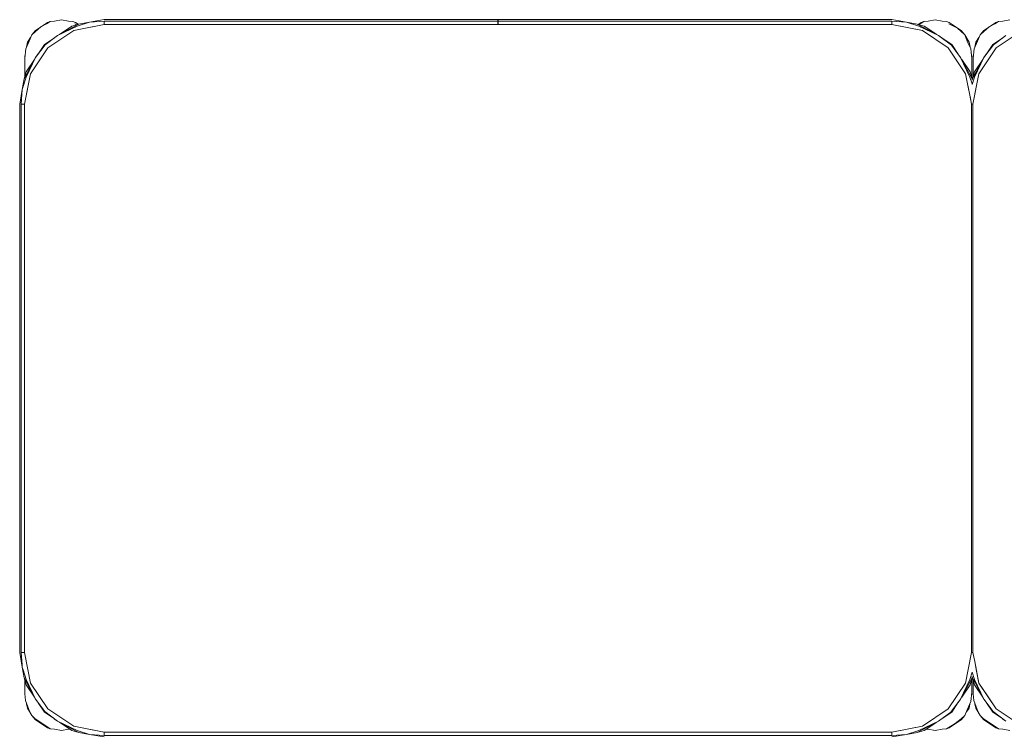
# Model space of a CAD drawing. Header units: millimetres. Extents: x 321 to 585, y -277 to 9.
# Tile 510 of 656: x 338.219 to 339.453, y -116.422 to -115.523. Entities that reach past the tile are written whole.
import ezdxf

# ---------------------------------------------------------------- set-up
doc = ezdxf.new("R2010")
doc.units = ezdxf.units.MM
doc.header["$MEASUREMENT"] = 0
doc.layers.add('IFC-Elemento de mobília-Contorno', color=152, linetype='Continuous', lineweight=5)

msp = doc.modelspace()

# ---------------------------------------------------------------- linework, layer by layer
at = {"layer": 'IFC-Elemento de mobília-Contorno', "color": 7, "lineweight": 5}
for p, q in [((338.245, -115.5317), (338.2521, -115.528)), ((338.2457, -115.5311), (338.2532, -115.5261)), ((338.2521, -115.528), (338.2566, -115.5249)), ((338.2532, -115.5261), (338.2566, -115.5249)), ((338.2566, -115.5249), (338.262, -115.5244)), ((338.262, -115.5244), (338.2708, -115.5227)), ((338.2659, -115.5424), (338.2927, -115.5281)), ((338.2708, -115.5227), (338.2796, -115.5244)), ((338.2796, -115.5244), (338.285, -115.5249)), ((338.284, -115.5307), (338.2927, -115.5281)), ((338.285, -115.5249), (338.2884, -115.5261)), ((338.2863, -115.5362), (338.3245, -115.5286)), ((338.2877, -115.5278), (338.29, -115.5289)), ((338.2884, -115.5261), (338.2918, -115.5284)), ((338.2907, -115.5308), (338.3062, -115.5259)), ((338.2927, -115.5281), (338.3062, -115.5259)), ((338.3011, -115.5333), (338.3245, -115.5286)), ((338.3062, -115.5259), (338.3245, -115.5226)), ((338.3062, -115.5259), (338.3245, -115.5244)), ((338.3245, -115.5226), (338.8184, -115.5226)), ((338.3245, -115.5244), (338.8184, -115.5244)), ((338.3245, -115.5286), (338.3245, -115.5244)), ((338.3245, -115.5286), (338.3245, -115.5265)), ((338.3245, -115.5286), (339.3125, -115.5286)), ((338.8184, -115.5231), (338.8184, -115.5226)), ((338.8184, -115.5244), (338.8184, -115.5231)), ((338.8184, -115.5263), (338.8184, -115.5244)), ((338.8184, -115.5286), (338.8184, -115.5263)), ((338.8186, -115.5231), (338.8186, -115.5226)), ((338.8186, -115.5226), (339.3125, -115.5226)), ((338.8186, -115.5244), (338.8186, -115.5231)), ((338.8186, -115.5244), (339.3125, -115.5244)), ((338.8186, -115.5263), (338.8186, -115.5244)), ((338.8186, -115.5286), (338.8186, -115.5263)), ((339.3125, -115.5226), (339.3309, -115.5259)), ((339.3125, -115.5244), (339.3309, -115.5259)), ((339.3125, -115.5286), (339.3125, -115.5244)), ((339.3125, -115.5286), (339.3125, -115.5265)), ((339.3125, -115.5286), (339.3359, -115.5333)), ((339.3125, -115.5286), (339.3508, -115.5362)), ((339.3309, -115.5259), (339.3463, -115.5308)), ((339.3309, -115.5259), (339.3443, -115.5281)), ((339.3443, -115.5281), (339.3711, -115.5424)), ((339.3443, -115.5281), (339.3531, -115.5307)), ((339.3443, -115.5281), (339.3454, -115.5287)), ((339.3456, -115.5285), (339.3492, -115.5261)), ((339.3466, -115.5288), (339.3481, -115.528)), ((339.3481, -115.528), (339.3526, -115.5249)), ((339.3492, -115.5261), (339.3526, -115.5249)), ((339.3526, -115.5249), (339.358, -115.5244)), ((339.358, -115.5244), (339.3668, -115.5227)), ((339.3668, -115.5227), (339.3756, -115.5244)), ((339.3756, -115.5244), (339.381, -115.5249)), ((339.381, -115.5249), (339.3844, -115.5261)), ((339.3837, -115.5278), (339.3948, -115.5334)), ((339.3844, -115.5261), (339.3918, -115.5311)), ((339.4345, -115.5317), (339.4416, -115.528)), ((339.4352, -115.5311), (339.4427, -115.5261)), ((339.4416, -115.528), (339.4461, -115.5249)), ((339.4427, -115.5261), (339.4461, -115.5249)), ((339.4461, -115.5249), (339.4515, -115.5244)), ((339.4515, -115.5244), (339.4603, -115.5227)), ((338.2336, -115.5416), (338.2383, -115.5361)), ((338.2336, -115.5416), (338.2383, -115.5375)), ((338.2383, -115.5361), (338.2457, -115.5311)), ((338.2383, -115.5375), (338.245, -115.5317)), ((338.2538, -115.5579), (338.2863, -115.5362)), ((338.2659, -115.5424), (338.2907, -115.5308)), ((338.2684, -115.5411), (338.284, -115.5307)), ((338.2863, -115.5362), (338.3011, -115.5333)), ((339.3359, -115.5333), (339.3508, -115.5362)), ((339.3463, -115.5308), (339.3711, -115.5424)), ((339.3508, -115.5362), (339.3832, -115.5579)), ((339.3531, -115.5307), (339.3687, -115.5411)), ((339.3918, -115.5311), (339.3993, -115.5361)), ((339.3948, -115.5334), (339.404, -115.5416)), ((339.3993, -115.5361), (339.404, -115.5416)), ((339.4231, -115.5416), (339.4278, -115.5361)), ((339.4231, -115.5416), (339.4278, -115.5375)), ((339.4278, -115.5361), (339.4352, -115.5311)), ((339.4278, -115.5375), (339.4345, -115.5317)), ((339.4433, -115.5579), (339.4758, -115.5362)), ((338.2262, -115.5593), (338.2305, -115.5496)), ((338.227, -115.5573), (338.2283, -115.551)), ((338.2283, -115.551), (338.2322, -115.5452)), ((338.2305, -115.5496), (338.2336, -115.5416)), ((338.2412, -115.5662), (338.2496, -115.5537)), ((338.2496, -115.5537), (338.2616, -115.5457)), ((338.2504, -115.554), (338.2659, -115.5424)), ((339.3711, -115.5424), (339.3872, -115.5545)), ((339.3711, -115.5424), (339.3752, -115.5455)), ((339.375, -115.5454), (339.3875, -115.5537)), ((339.3875, -115.5537), (339.3955, -115.5657)), ((339.404, -115.5416), (339.4093, -115.551)), ((339.404, -115.5416), (339.4071, -115.5496)), ((339.4071, -115.5496), (339.4114, -115.5593)), ((339.4093, -115.551), (339.4105, -115.5573)), ((339.4157, -115.5593), (339.42, -115.5496)), ((339.4165, -115.5573), (339.4178, -115.551)), ((339.4178, -115.551), (339.4217, -115.5452)), ((339.42, -115.5496), (339.4231, -115.5416)), ((339.4307, -115.5662), (339.4391, -115.5537)), ((339.4391, -115.5537), (339.4511, -115.5457)), ((339.4399, -115.554), (339.4554, -115.5424)), ((338.2248, -115.5711), (338.2262, -115.5593)), ((338.2321, -115.5904), (338.2538, -115.5579)), ((338.2383, -115.57), (338.2504, -115.554)), ((338.2383, -115.57), (338.2413, -115.566)), ((339.3832, -115.5579), (339.4049, -115.5904)), ((339.3872, -115.5545), (339.3987, -115.57)), ((339.4114, -115.5593), (339.4128, -115.5711)), ((339.4121, -115.5652), (339.4128, -115.5686)), ((339.4143, -115.5711), (339.4157, -115.5593)), ((339.4217, -115.5904), (339.4433, -115.5579)), ((339.4278, -115.57), (339.4399, -115.554)), ((339.4278, -115.57), (339.4308, -115.566)), ((339.4325, -115.5741), (339.4433, -115.5579)), ((338.224, -115.5969), (338.2383, -115.57)), ((338.2248, -115.5686), (338.2252, -115.5673)), ((338.2248, -115.5686), (338.2252, -115.5673)), ((338.2248, -115.5786), (338.2248, -115.5686)), ((338.2248, -115.5735), (338.2248, -115.5711)), ((338.2248, -115.576), (338.2248, -115.5735)), ((338.2248, -115.5786), (338.2248, -115.576)), ((338.2248, -115.5943), (338.2248, -115.5786)), ((338.2266, -115.5881), (338.237, -115.5724)), ((338.2267, -115.5948), (338.2383, -115.57)), ((339.3987, -115.57), (339.4104, -115.5948)), ((339.3987, -115.57), (339.413, -115.5969)), ((339.4, -115.5724), (339.4105, -115.5881)), ((339.4123, -115.5673), (339.4128, -115.5686)), ((339.4123, -115.5673), (339.4128, -115.5686)), ((339.4128, -115.5786), (339.4128, -115.5686)), ((339.4128, -115.596), (339.4128, -115.5686)), ((339.4128, -115.5735), (339.4128, -115.5711)), ((339.4128, -115.576), (339.4128, -115.5735)), ((339.4128, -115.5786), (339.4128, -115.576)), ((339.4128, -115.596), (339.4128, -115.5786)), ((339.4143, -115.5686), (339.4147, -115.5673)), ((339.4143, -115.5686), (339.4147, -115.5673)), ((339.4143, -115.5786), (339.4143, -115.5686)), ((339.4143, -115.5735), (339.4143, -115.5711)), ((339.4143, -115.576), (339.4143, -115.5735)), ((339.4143, -115.5786), (339.4143, -115.576)), ((339.4143, -115.5943), (339.4143, -115.5786)), ((339.4148, -115.5944), (339.4278, -115.57)), ((339.4161, -115.5881), (339.4265, -115.5724)), ((339.4162, -115.5948), (339.4278, -115.57)), ((339.4217, -115.5904), (339.4325, -115.5741)), ((338.224, -115.5969), (338.2266, -115.5881)), ((338.2245, -115.6286), (338.2321, -115.5904)), ((338.2248, -115.591), (338.2248, -115.5848)), ((338.2292, -115.6053), (338.2321, -115.5904)), ((339.4049, -115.5904), (339.4079, -115.6053)), ((339.4049, -115.5904), (339.4103, -115.6174)), ((339.4105, -115.5881), (339.413, -115.5969)), ((339.4128, -115.591), (339.4128, -115.5848)), ((339.4135, -115.5969), (339.4161, -115.5881)), ((339.414, -115.6286), (339.4217, -115.5904)), ((339.4143, -115.591), (339.4143, -115.5848)), ((339.4187, -115.6053), (339.4217, -115.5904)), ((338.2218, -115.6103), (338.2267, -115.5948)), ((338.2218, -115.6103), (338.224, -115.5969)), ((338.2248, -115.5943), (338.2248, -115.591)), ((339.4104, -115.5948), (339.4131, -115.6033)), ((339.4128, -115.596), (339.4128, -115.591)), ((339.413, -115.5969), (339.4133, -115.5984)), ((339.4131, -115.6033), (339.4133, -115.604)), ((339.4133, -115.604), (339.4162, -115.5948)), ((339.4133, -115.5984), (339.4135, -115.5969)), ((339.4135, -115.5969), (339.4148, -115.5944)), ((339.4143, -115.5943), (339.4143, -115.591)), ((338.2185, -115.6286), (338.2218, -115.6103)), ((338.2203, -115.6286), (338.2218, -115.6103)), ((338.2245, -115.6286), (338.2292, -115.6053)), ((339.4079, -115.6053), (339.4103, -115.6174)), ((339.414, -115.6286), (339.4187, -115.6053)), ((339.4103, -115.6174), (339.4125, -115.6286)), ((339.4103, -115.6174), (339.4106, -115.6189)), ((339.4106, -115.6189), (339.4125, -115.6286)), ((338.2185, -116.3166), (338.2185, -115.6286)), ((338.2203, -116.3166), (338.2203, -115.6286)), ((338.2203, -115.6286), (338.2245, -115.6286)), ((338.2224, -115.6286), (338.2245, -115.6286)), ((338.2245, -116.3166), (338.2245, -115.6286)), ((339.4125, -115.6286), (339.4128, -115.6286)), ((339.4125, -116.3166), (339.4125, -115.6286)), ((339.4125, -115.6286), (339.4128, -115.6286)), ((339.4128, -115.6286), (339.414, -115.6286)), ((339.4128, -115.6286), (339.414, -115.6286)), ((339.414, -116.3166), (339.414, -115.6286)), ((338.2185, -116.3166), (338.2218, -116.335)), ((338.2203, -116.3166), (338.2215, -116.3316)), ((338.2203, -116.3166), (338.2245, -116.3166)), ((338.2224, -116.3166), (338.2245, -116.3166)), ((338.2245, -116.3166), (338.2292, -116.34)), ((338.2245, -116.3166), (338.2321, -116.3549)), ((339.4049, -116.3549), (339.4125, -116.3166)), ((339.4079, -116.34), (339.4125, -116.3166)), ((339.4125, -116.3166), (339.414, -116.3166)), ((339.4125, -116.3166), (339.414, -116.3166)), ((339.4128, -116.3166), (339.414, -116.3166)), ((339.4128, -116.3166), (339.414, -116.3166)), ((339.414, -116.3166), (339.4163, -116.3279)), ((339.414, -116.3166), (339.4163, -116.3279)), ((338.2215, -116.3316), (338.2218, -116.335)), ((338.2215, -116.3316), (338.2215, -116.3316)), ((339.4163, -116.3279), (339.4187, -116.34)), ((339.4163, -116.3279), (339.4217, -116.3549)), ((338.2218, -116.335), (338.2229, -116.3384)), ((338.2218, -116.335), (338.224, -116.3484)), ((338.2229, -116.3384), (338.2267, -116.3505)), ((338.2292, -116.34), (338.2321, -116.3549)), ((339.4049, -116.3549), (339.4079, -116.34)), ((339.4104, -116.3505), (339.4133, -116.3413)), ((339.4133, -116.3413), (339.4162, -116.3505)), ((339.4187, -116.34), (339.4217, -116.3549)), ((338.224, -116.3484), (338.2266, -116.3572)), ((338.224, -116.3484), (338.2383, -116.3752)), ((338.2248, -116.3587), (338.2248, -116.351)), ((338.2248, -116.3527), (338.2248, -116.351)), ((338.2267, -116.3505), (338.2383, -116.3752)), ((338.2321, -116.3549), (338.2538, -116.3874)), ((339.3832, -116.3874), (339.4049, -116.3549)), ((339.3987, -116.3752), (339.413, -116.3484)), ((339.3987, -116.3752), (339.4104, -116.3505)), ((339.4105, -116.3572), (339.413, -116.3484)), ((339.4128, -116.3489), (339.413, -116.3484)), ((339.4128, -116.3587), (339.4128, -116.3493)), ((339.4128, -116.3527), (339.4128, -116.3493)), ((339.4128, -116.3686), (339.4128, -116.3493)), ((339.413, -116.3484), (339.4133, -116.3469)), ((339.4133, -116.3469), (339.4135, -116.3484)), ((339.4135, -116.3484), (339.4161, -116.3572)), ((339.4135, -116.3484), (339.4148, -116.3509)), ((339.4143, -116.3587), (339.4143, -116.351)), ((339.4143, -116.3527), (339.4143, -116.351)), ((339.4148, -116.3509), (339.4163, -116.3536)), ((339.4162, -116.3505), (339.4278, -116.3752)), ((339.4163, -116.3536), (339.4278, -116.3752)), ((339.4217, -116.3549), (339.4325, -116.3711)), ((339.4217, -116.3549), (339.4433, -116.3874)), ((338.2248, -116.3686), (338.2248, -116.3587)), ((338.2248, -116.3612), (338.2248, -116.3587)), ((338.2248, -116.3637), (338.2248, -116.3612)), ((338.2248, -116.3662), (338.2248, -116.3637)), ((338.2248, -116.3686), (338.2258, -116.377)), ((338.2266, -116.3572), (338.237, -116.3728)), ((339.4, -116.3728), (339.4105, -116.3572)), ((339.4115, -116.3781), (339.4128, -116.3662)), ((339.4122, -116.3713), (339.4128, -116.3686)), ((339.4124, -116.3698), (339.4128, -116.3686)), ((339.4124, -116.3698), (339.4128, -116.3686)), ((339.4128, -116.3613), (339.4128, -116.3587)), ((339.4128, -116.3686), (339.4128, -116.3587)), ((339.4128, -116.3638), (339.4128, -116.3613)), ((339.4128, -116.3662), (339.4128, -116.3638)), ((339.4143, -116.3686), (339.4143, -116.3587)), ((339.4143, -116.3612), (339.4143, -116.3587)), ((339.4143, -116.3637), (339.4143, -116.3612)), ((339.4143, -116.3662), (339.4143, -116.3637)), ((339.4143, -116.3686), (339.4153, -116.377)), ((339.4161, -116.3572), (339.4265, -116.3728)), ((338.2258, -116.377), (338.2298, -116.388)), ((338.2272, -116.381), (338.2283, -116.3863)), ((338.2383, -116.3752), (338.2499, -116.3907)), ((338.2415, -116.3796), (338.2496, -116.3916)), ((339.3866, -116.3913), (339.3987, -116.3752)), ((339.3875, -116.3916), (339.3958, -116.3791)), ((339.3957, -116.3792), (339.3987, -116.3752)), ((339.4071, -116.3887), (339.4115, -116.3781)), ((339.4093, -116.3863), (339.4103, -116.3809)), ((339.4153, -116.377), (339.4193, -116.388)), ((339.4167, -116.381), (339.4178, -116.3863)), ((339.4278, -116.3752), (339.4394, -116.3907)), ((339.4311, -116.3796), (339.4391, -116.3916)), ((339.4325, -116.3711), (339.4433, -116.3874)), ((338.2283, -116.3863), (338.2336, -116.3957)), ((338.2298, -116.388), (338.2336, -116.3957)), ((338.2496, -116.3916), (338.262, -116.3999)), ((338.2499, -116.3907), (338.2659, -116.4028)), ((338.2538, -116.3874), (338.2863, -116.409)), ((339.3508, -116.409), (339.3832, -116.3874)), ((339.3711, -116.4028), (339.3866, -116.3913)), ((339.3755, -116.3996), (339.3875, -116.3916)), ((339.404, -116.3957), (339.4071, -116.3887)), ((339.4059, -116.3912), (339.4093, -116.3863)), ((339.4178, -116.3863), (339.4231, -116.3957)), ((339.4193, -116.388), (339.4231, -116.3957)), ((339.4391, -116.3916), (339.4515, -116.3999)), ((339.4394, -116.3907), (339.4554, -116.4028)), ((339.4433, -116.3874), (339.4758, -116.409)), ((338.2336, -116.3957), (338.2378, -116.3998)), ((338.2336, -116.3957), (338.2383, -116.4012)), ((338.2378, -116.3998), (338.2499, -116.4078)), ((338.2383, -116.4012), (338.2457, -116.4062)), ((338.2619, -116.3998), (338.2659, -116.4028)), ((338.2659, -116.4028), (338.2907, -116.4145)), ((338.2659, -116.4028), (338.2903, -116.4158)), ((338.2684, -116.4041), (338.284, -116.4146)), ((339.3443, -116.4171), (339.3711, -116.4028)), ((339.3463, -116.4145), (339.3711, -116.4028)), ((339.3531, -116.4146), (339.3687, -116.4041)), ((339.381, -116.4124), (339.3917, -116.4058)), ((339.3917, -116.4058), (339.3993, -116.3998)), ((339.3918, -116.4062), (339.3993, -116.4012)), ((339.3993, -116.3998), (339.404, -116.3957)), ((339.3993, -116.4012), (339.404, -116.3957)), ((339.4231, -116.3957), (339.4273, -116.3998)), ((339.4231, -116.3957), (339.4278, -116.4012)), ((339.4273, -116.3998), (339.4394, -116.4078)), ((339.4278, -116.4012), (339.4352, -116.4062)), ((339.4514, -116.3998), (339.4554, -116.4028)), ((338.2457, -116.4062), (338.2532, -116.4111)), ((338.2499, -116.4078), (338.2566, -116.4124)), ((338.2532, -116.4111), (338.2566, -116.4124)), ((338.2566, -116.4124), (338.262, -116.4129)), ((338.262, -116.4129), (338.2708, -116.4146)), ((338.2708, -116.4146), (338.2796, -116.4129)), ((338.2796, -116.4129), (338.2812, -116.4127)), ((338.284, -116.4146), (338.2927, -116.4171)), ((338.2863, -116.409), (338.3011, -116.412)), ((338.2863, -116.409), (338.3245, -116.4166)), ((338.2903, -116.4158), (338.2927, -116.4171)), ((338.2907, -116.4145), (338.3062, -116.4194)), ((338.2927, -116.4171), (338.3062, -116.4194)), ((338.3011, -116.412), (338.3245, -116.4166)), ((338.3245, -116.4166), (339.3125, -116.4166)), ((338.3245, -116.4209), (338.3245, -116.4166)), ((338.3245, -116.4188), (338.3245, -116.4166)), ((339.3125, -116.4166), (339.3508, -116.409)), ((339.3125, -116.4166), (339.3359, -116.412)), ((339.3125, -116.4188), (339.3125, -116.4166)), ((339.3125, -116.4209), (339.3125, -116.4166)), ((339.3309, -116.4194), (339.3463, -116.4145)), ((339.3309, -116.4194), (339.3443, -116.4171)), ((339.3359, -116.412), (339.3508, -116.409)), ((339.3443, -116.4171), (339.3531, -116.4146)), ((339.3559, -116.4127), (339.358, -116.4129)), ((339.358, -116.4129), (339.3668, -116.4146)), ((339.3668, -116.4146), (339.3756, -116.4129)), ((339.3756, -116.4129), (339.381, -116.4124)), ((339.381, -116.4124), (339.3844, -116.4111)), ((339.3844, -116.4111), (339.3918, -116.4062)), ((339.4352, -116.4062), (339.4427, -116.4111)), ((339.4394, -116.4078), (339.4461, -116.4124)), ((339.4427, -116.4111), (339.4461, -116.4124)), ((339.4461, -116.4124), (339.4515, -116.4129)), ((339.4515, -116.4129), (339.4603, -116.4146)), ((338.3062, -116.4194), (338.3245, -116.4209)), ((338.3062, -116.4194), (338.3245, -116.4226)), ((338.3245, -116.4209), (339.3125, -116.4209)), ((339.3125, -116.4209), (339.3309, -116.4194)), ((339.3125, -116.4226), (339.3309, -116.4194))]:
    msp.add_line(p, q, dxfattribs=at)

doc.saveas('drawing.dxf')
